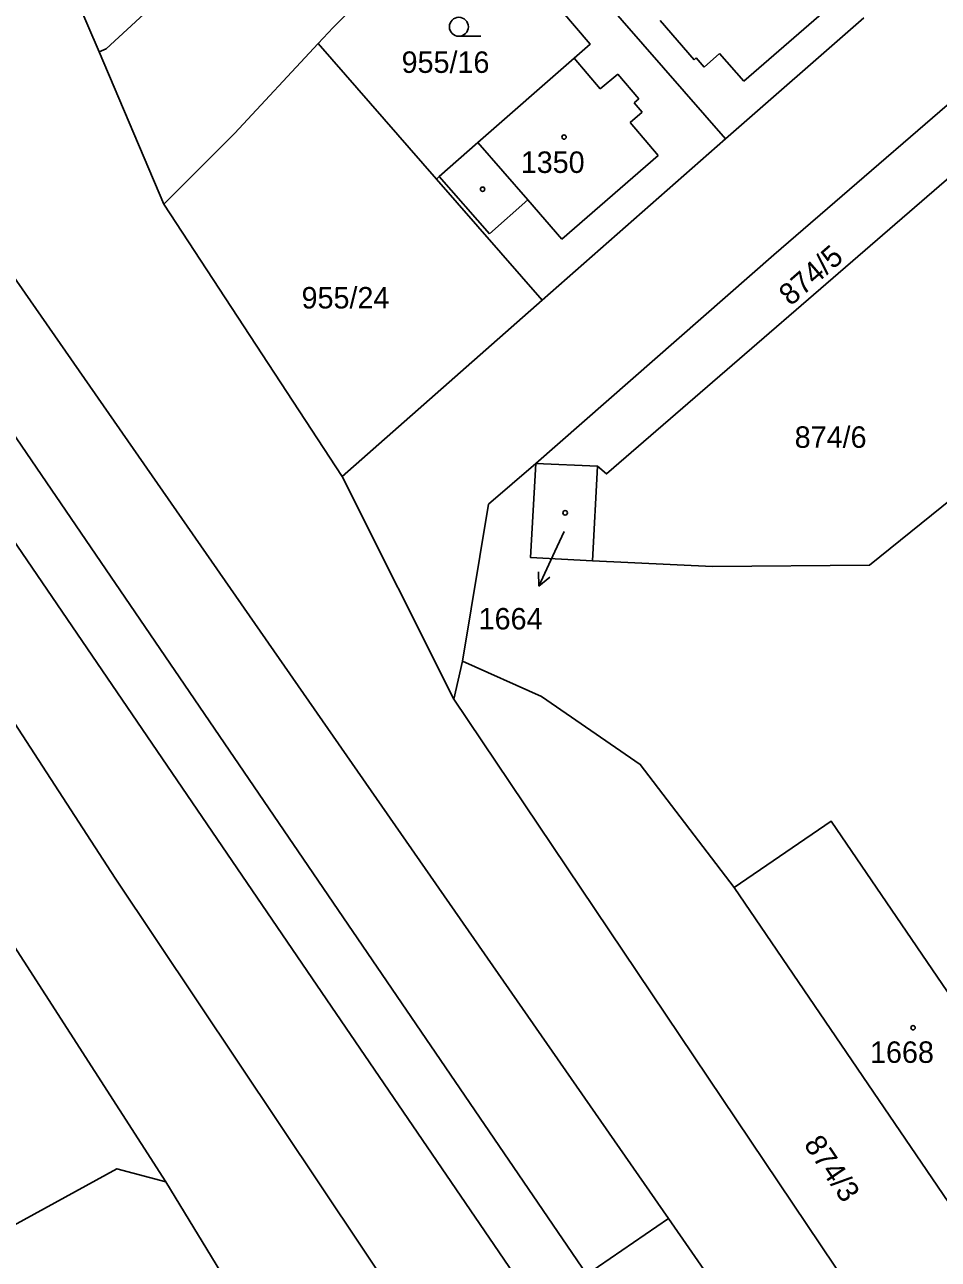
# Model space of a CAD drawing. Extents: x -679220 to -673243, y -1075091 to -1066557.
# Drawn here: x -676402.1 to -676329.8, y -1070682.6 to -1070584.9 of the extents above; entities that cross this region are included whole.
import ezdxf

# ---------------------------------------------------------------- set-up
doc = ezdxf.new("R2010")
doc.units = 0
for name, color, linetype in [('Hranice parcel', 7, 'Continuous'), ('Parcelní čísla', 7, 'Continuous'), ('Pop  PČ popisy', 7, 'Continuous'), ('Poz předměty', 7, 'Continuous'), ('Vnitřní kresba', 7, 'Continuous'), ('Značky budov', 7, 'Continuous'), ('Značky kultur', 7, 'Continuous')]:
    doc.layers.add(name, color=color, linetype=linetype)

msp = doc.modelspace()

# ---------------------------------------------------------------- linework, layer by layer
at = {"layer": 'Hranice parcel'}
for p, q in [((-676396.19, -1070587.01), (-676398.68, -1070581.2)), ((-676346.6, -1070593.92), (-676357.66, -1070581.23)), ((-676346.6, -1070593.92), (-676335.65, -1070584.32)), ((-676378.85, -1070586.37), (-676369.49, -1070597.09)), ((-676391.08, -1070599.07), (-676396.19, -1070587.01)), ((-676361.12, -1070606.67), (-676346.6, -1070593.92)), ((-676369.49, -1070597.09), (-676361.12, -1070606.67)), ((-676376.95, -1070620.63), (-676391.08, -1070599.07)), ((-676376.95, -1070620.63), (-676361.12, -1070606.67)), ((-676356.74, -1070619.83), (-676361.62, -1070619.62)), ((-676368.1, -1070638.27), (-676376.95, -1070620.63)), ((-676357.14, -1070627.32), (-676356.74, -1070619.83)), ((-676367.42, -1070635.27), (-676368.1, -1070638.27)), ((-676312.17, -1070721.5), (-676368.1, -1070638.27)), ((-676404.14, -1070655.98), (-676390.91, -1070676.49)), ((-676390.91, -1070676.49), (-676381.13, -1070692.52))]:
    msp.add_line(p, q, dxfattribs=at)
for points in [[(-676396.19, -1070587.01), (-676395.64, -1070586.78), (-676361.39, -1070555.23)], [(-676365.1, -1070572.69), (-676370.24, -1070577.59), (-676377.67, -1070585.1), (-676378.85, -1070586.37)], [(-676360.6, -1070577.86), (-676361.97, -1070579.05), (-676362.9, -1070579.86), (-676357.31, -1070586.41), (-676358.59, -1070587.53), (-676366.21, -1070594.21), (-676369.27, -1070596.89), (-676369.49, -1070597.09)], [(-676410.65, -1070583.19), (-676405.09, -1070601.8), (-676351.13, -1070679.38)], [(-676378.85, -1070586.37), (-676385.47, -1070593.48), (-676391.08, -1070599.07)], [(-676323.64, -1070586.58), (-676342.77, -1070603.1), (-676361.62, -1070619.62)], [(-676356.74, -1070619.83), (-676356.02, -1070620.44), (-676328.14, -1070596.3), (-676327.32, -1070596.74)], [(-676368.86, -1070691.45), (-676394.91, -1070652.43), (-676427.18, -1070602.77)], [(-676322.02, -1070607.48), (-676317.22, -1070613.14), (-676335.21, -1070627.65), (-676347.63, -1070627.76), (-676357.14, -1070627.32)], [(-676361.62, -1070619.62), (-676365.38, -1070622.84), (-676367.42, -1070635.27)], [(-676357.14, -1070627.32), (-676362.03, -1070627.06), (-676361.62, -1070619.62)], [(-676367.42, -1070635.27), (-676361.16, -1070638.06), (-676353.36, -1070643.43), (-676345.93, -1070653.18)], [(-676345.93, -1070653.18), (-676338.23, -1070647.93), (-676318.29, -1070677.19), (-676316, -1070675.46), (-676292.42, -1070709.61), (-676302.68, -1070716.65)], [(-676345.93, -1070653.18), (-676326, -1070682.43), (-676302.68, -1070716.65)], [(-676390.91, -1070676.49), (-676394.78, -1070675.44), (-676418.02, -1070688.17), (-676421.28, -1070692.1)], [(-676351.13, -1070679.38), (-676357.58, -1070683.82), (-676361.5, -1070686.47), (-676368.86, -1070691.45)], [(-676098.23, -1070982.59), (-676085.69, -1071005.58), (-676109.68, -1070982.84), (-676115.86, -1070976.12), (-676122.1, -1070967.91), (-676131.27, -1070954.7), (-676145.48, -1070931.6), (-676150, -1070925.59), (-676156.28, -1070919.94), (-676161.37, -1070916.53), (-676179.64, -1070906.62), (-676183.47, -1070903.03), (-676188.54, -1070899.09), (-676191.37, -1070896.48), (-676212.07, -1070873.93), (-676214.86, -1070870.4), (-676256.83, -1070808.55), (-676270.07, -1070794.97), (-676278.59, -1070786.13), (-676291.26, -1070768.21), (-676347.19, -1070685.04), (-676351.13, -1070679.38)]]:
    msp.add_lwpolyline(points, dxfattribs=at)
at = {"layer": 'Pop  PČ popisy'}
for p, q in [((-676359.38, -1070624.99), (-676360.12, -1070626.59)), ((-676360.12, -1070626.59), (-676361.388, -1070629.31)), ((-676361.388, -1070629.31), (-676361.419, -1070628.191)), ((-676361.388, -1070629.31), (-676360.511, -1070628.614))]:
    msp.add_line(p, q, dxfattribs=at)
at = {"layer": 'Poz předměty'}
for p, q in [((-676376.12, -1070656.67), (-676409.36, -1070607.91)), ((-676413.19, -1070610.72), (-676380.09, -1070659.24)), ((-676376.12, -1070656.67), (-676357.58, -1070683.82)), ((-676380.09, -1070659.24), (-676361.5, -1070686.47))]:
    msp.add_line(p, q, dxfattribs=at)
at = {"layer": 'Vnitřní kresba'}
for p, q in [((-676345.16, -1070589.35), (-676338.02, -1070583.16)), ((-676349.08, -1070587.65), (-676351.79, -1070584.55)), ((-676358.59, -1070587.53), (-676356.52, -1070589.96)), ((-676348.93, -1070587.51), (-676349.08, -1070587.65)), ((-676348.3, -1070588.23), (-676348.93, -1070587.51)), ((-676347.07, -1070587.16), (-676348.3, -1070588.23)), ((-676345.16, -1070589.35), (-676347.07, -1070587.16)), ((-676356.52, -1070589.96), (-676355.13, -1070588.78)), ((-676355.13, -1070588.78), (-676353.46, -1070590.74)), ((-676353.46, -1070590.74), (-676353.84, -1070591.06)), ((-676353.84, -1070591.06), (-676353.21, -1070591.8)), ((-676353.21, -1070591.8), (-676354.16, -1070592.61)), ((-676354.16, -1070592.61), (-676351.93, -1070595.23)), ((-676366.21, -1070594.21), (-676362.26, -1070598.75)), ((-676359.56, -1070601.86), (-676351.93, -1070595.23)), ((-676369.27, -1070596.89), (-676365.3, -1070601.42)), ((-676365.3, -1070601.42), (-676362.26, -1070598.75)), ((-676362.26, -1070598.75), (-676359.56, -1070601.86))]:
    msp.add_line(p, q, dxfattribs=at)
at = {"layer": 'Značky budov'}
for centre in [(-676359.387, -1070593.769), (-676365.837, -1070597.899), (-676359.297, -1070623.519), (-676331.757, -1070664.279)]:
    msp.add_circle(centre, 0.175, dxfattribs=at)
at = {"layer": 'Značky kultur'}
msp.add_line((-676367.713, -1070585.79), (-676365.963, -1070585.79), dxfattribs=at)
msp.add_circle((-676367.713, -1070585.04), 0.75, dxfattribs=at)

# ---------------------------------------------------------------- texts
at = {"layer": 'Parcelní čísla'}
for s, p in [('955/16', (-676372.247, -1070588.69)), ('1350', (-676362.814, -1070596.61)), ('955/24', (-676380.167, -1070607.34)), ('874/6', (-676341.128, -1070618.37)), ('1664', (-676366.148, -1070632.748)), ('1668', (-676335.164, -1070667.06))]:
    msp.add_text(s, height=1.7, dxfattribs=at).set_placement(p)
for s, rotation, p in [('874/5', 41, (-676341.451, -1070607.195)), ('874/3', 304, (-676340.459, -1070673.52))]:
    msp.add_text(s, height=1.7, rotation=rotation, dxfattribs=at).set_placement(p)

doc.saveas('drawing.dxf')
